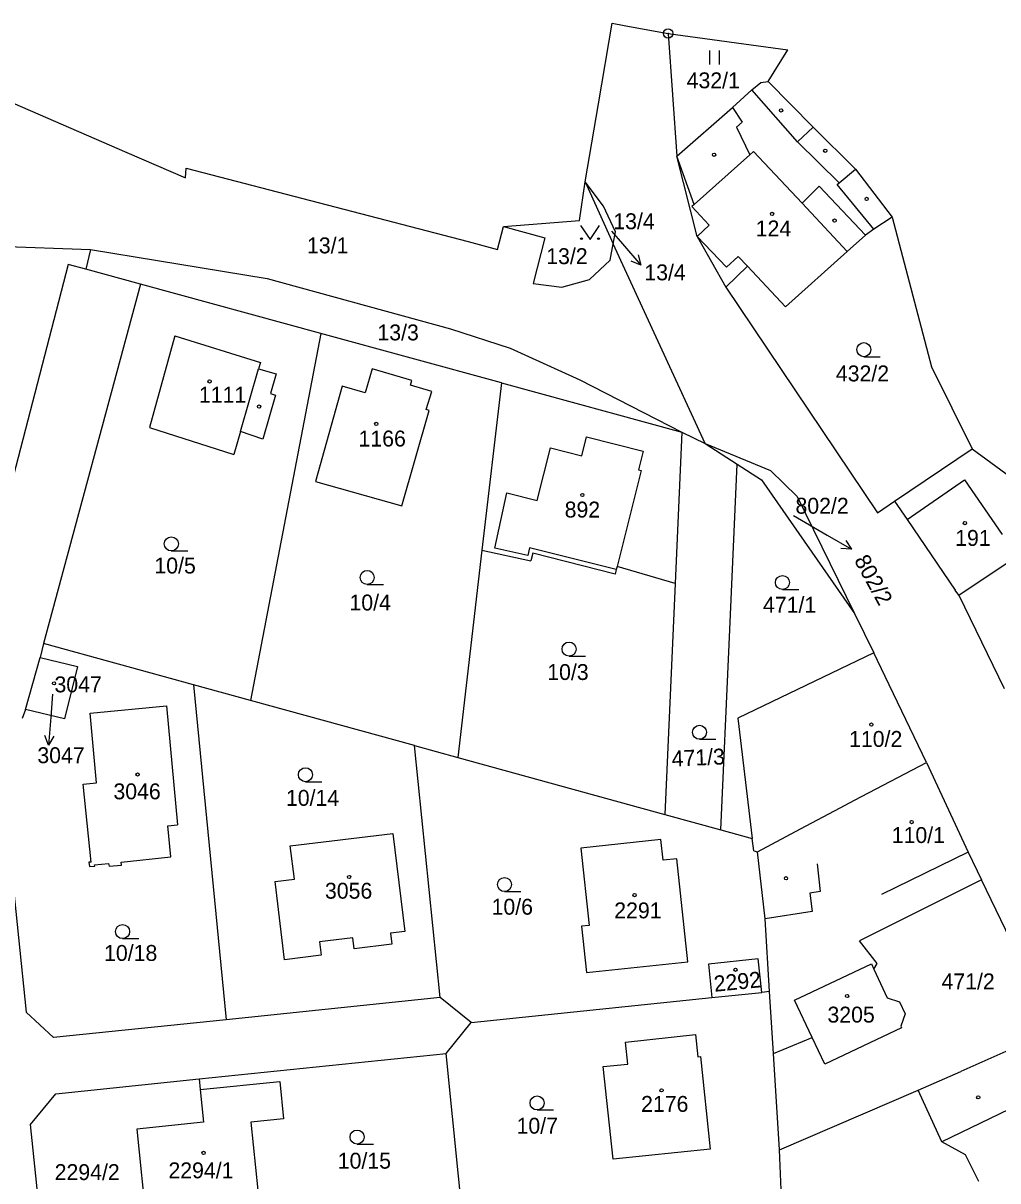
# Model space of a CAD drawing. Extents: x -735249 to -729401, y -1124843 to -1121828.
# Drawn here: x -734910.9 to -734806.7, y -1122575.5 to -1122451.8 of the extents above; entities that cross this region are included whole.
import ezdxf

# ---------------------------------------------------------------- set-up
doc = ezdxf.new("R2010")
doc.units = 0
for name, color, linetype in [('Vrstva 1', 7, 'Continuous'), ('Vrstva 13', 7, 'Continuous'), ('Vrstva 16', 7, 'Continuous'), ('Vrstva 18', 7, 'Continuous'), ('Vrstva 19', 7, 'Continuous'), ('Vrstva 25', 7, 'Continuous'), ('Vrstva 4', 7, 'Continuous')]:
    doc.layers.add(name, color=color, linetype=linetype)

msp = doc.modelspace()

# ---------------------------------------------------------------- linework, layer by layer
at = {"layer": 'Vrstva 1'}
for points in [[(-734841.97, -1122452.91), (-734841.03, -1122466.03)], [(-734832.05, -1122458.14), (-734831.28, -1122458.06)], [(-734835.08, -1122460.83), (-734833.01, -1122458.94)], [(-734833.01, -1122458.94), (-734832.05, -1122458.14)], [(-734841.03, -1122466.03), (-734835.08, -1122460.83)], [(-734838.87, -1122474.61), (-734841.03, -1122466.03)], [(-734850.84, -1122468.76), (-734847.83, -1122475.4)], [(-734848.88, -1122471.36), (-734850.84, -1122468.76)], [(-734847.59, -1122474.12), (-734848.88, -1122471.36)], [(-734818.04, -1122472.54), (-734820, -1122473.82)], [(-734859.56, -1122473.55), (-734855.15, -1122474.74)], [(-734847.83, -1122475.4), (-734847.59, -1122474.12)], [(-734820, -1122473.82), (-734820.89, -1122474.46)], [(-734855.15, -1122474.74), (-734856.4, -1122479.64)], [(-734848.16, -1122477.14), (-734847.83, -1122475.4)], [(-734838.02, -1122496.72), (-734847.83, -1122475.4)], [(-734838.87, -1122474.61), (-734835.79, -1122480.01)], [(-734820.89, -1122474.46), (-734822.82, -1122476.21)], [(-734913.62, -1122475.64), (-734903.71, -1122475.99)], [(-734903.71, -1122475.99), (-734904.21, -1122478.1)], [(-734903.71, -1122475.99), (-734884.84, -1122479.09)], [(-734822.82, -1122476.21), (-734829.43, -1122482.14)], [(-734906.08, -1122477.59), (-734913.76, -1122507.01)], [(-734904.21, -1122478.1), (-734906.08, -1122477.59)], [(-734850.39, -1122479.22), (-734848.16, -1122477.14)], [(-734833.5, -1122477.78), (-734835.79, -1122480.01)], [(-734829.43, -1122482.14), (-734833.5, -1122477.78)], [(-734898.36, -1122479.69), (-734904.21, -1122478.1)], [(-734884.84, -1122479.09), (-734865.24, -1122484.48)], [(-734898.36, -1122479.69), (-734908.74, -1122518.11)], [(-734879.08, -1122484.96), (-734898.36, -1122479.69)], [(-734856.4, -1122479.64), (-734853.33, -1122480.02)], [(-734853.33, -1122480.02), (-734850.39, -1122479.22)], [(-734835.79, -1122480.01), (-734819.59, -1122504.13)], [(-734894.69, -1122485.21), (-734897.42, -1122495.02)], [(-734894.69, -1122485.21), (-734885.53, -1122488.08)], [(-734879.08, -1122484.96), (-734886.6, -1122524.2)], [(-734859.79, -1122490.23), (-734879.08, -1122484.96)], [(-734865.24, -1122484.48), (-734858.84, -1122486.53)], [(-734858.84, -1122486.53), (-734851.42, -1122489.92)], [(-734885.53, -1122488.08), (-734885.74, -1122488.74)], [(-734885.74, -1122488.74), (-734883.85, -1122489.28)], [(-734873.6, -1122488.74), (-734874.36, -1122491.3)], [(-734869.38, -1122490), (-734873.6, -1122488.74)], [(-734883.85, -1122489.28), (-734884.46, -1122491.39)], [(-734869.52, -1122490.49), (-734869.38, -1122490)], [(-734859.79, -1122490.23), (-734861.88, -1122508.14)], [(-734859.79, -1122490.23), (-734840.5, -1122495.5)], [(-734851.42, -1122489.92), (-734840.5, -1122495.5)], [(-734884.46, -1122491.39), (-734883.93, -1122491.55)], [(-734876.8, -1122490.61), (-734879.66, -1122500.8)], [(-734874.36, -1122491.3), (-734876.8, -1122490.61)], [(-734867.24, -1122491.17), (-734869.52, -1122490.49)], [(-734867.82, -1122493.11), (-734867.24, -1122491.17)], [(-734883.93, -1122491.55), (-734885.29, -1122496.26)], [(-734870.42, -1122503.38), (-734867.51, -1122493.2)], [(-734867.51, -1122493.2), (-734867.82, -1122493.11)], [(-734897.42, -1122495.02), (-734888.39, -1122497.9)], [(-734887.68, -1122495.46), (-734888.39, -1122497.9)], [(-734885.29, -1122496.26), (-734887.68, -1122495.46)], [(-734840.5, -1122495.5), (-734841.22, -1122511.68)], [(-734840.5, -1122495.5), (-734838.02, -1122496.72)], [(-734838.02, -1122496.72), (-734831.02, -1122499.61)], [(-734838.02, -1122496.72), (-734834.59, -1122498.94)], [(-734817.77, -1122502.9), (-734809.49, -1122497.3)], [(-734835.45, -1122518.21), (-734834.59, -1122498.94)], [(-734834.59, -1122498.94), (-734832, -1122500.61)], [(-734831.02, -1122499.61), (-734828.19, -1122502.41)], [(-734879.66, -1122500.8), (-734870.42, -1122503.38)], [(-734832, -1122500.61), (-734822.06, -1122514.89)], [(-734828.19, -1122502.41), (-734822.06, -1122514.89)], [(-734819.59, -1122504.13), (-734817.77, -1122502.9)], [(-734817.77, -1122502.9), (-734816.43, -1122504.86)], [(-734816.43, -1122504.86), (-734811.28, -1122512.39)], [(-734861.88, -1122508.14), (-734864.46, -1122530.28)], [(-734861.88, -1122508.14), (-734856.64, -1122509.28)], [(-734856.43, -1122508.46), (-734856.64, -1122509.28)], [(-734847.63, -1122510.68), (-734856.43, -1122508.46)], [(-734810.91, -1122512.93), (-734804.68, -1122508.78)], [(-734847.43, -1122509.86), (-734847.51, -1122510.2)], [(-734841.22, -1122511.68), (-734847.43, -1122509.86)], [(-734847.51, -1122510.2), (-734847.63, -1122510.68)], [(-734841.22, -1122511.68), (-734842.32, -1122536.37)], [(-734810.91, -1122512.93), (-734811.28, -1122512.39)], [(-734810.91, -1122512.93), (-734806.05, -1122522.9)], [(-734822.06, -1122514.89), (-734820, -1122519.11)], [(-734908.74, -1122518.11), (-734909.1, -1122519.59)], [(-734892.71, -1122522.52), (-734908.74, -1122518.11)], [(-734836.34, -1122538.01), (-734835.45, -1122518.21)], [(-734910.66, -1122525.14), (-734909.1, -1122519.59)], [(-734909.1, -1122519.59), (-734905.1, -1122520.57)], [(-734820, -1122519.11), (-734834.51, -1122526.08)], [(-734818.78, -1122521.62), (-734820, -1122519.11)], [(-734905.1, -1122520.57), (-734906.48, -1122526.15)], [(-734814.37, -1122530.81), (-734818.78, -1122521.62)], [(-734886.6, -1122524.2), (-734892.71, -1122522.52)], [(-734892.71, -1122522.52), (-734889.2, -1122558.3)], [(-734903.75, -1122525.54), (-734895.59, -1122524.75)], [(-734895.59, -1122524.75), (-734894.41, -1122537.47)], [(-734869.08, -1122529.01), (-734886.6, -1122524.2)], [(-734910.66, -1122525.14), (-734911, -1122526.11)], [(-734906.48, -1122526.15), (-734910.66, -1122525.14)], [(-734903.06, -1122532.99), (-734903.75, -1122525.54)], [(-734834.51, -1122526.08), (-734832.98, -1122538.93)], [(-734869.08, -1122529.01), (-734864.46, -1122530.28)], [(-734866.32, -1122555.92), (-734869.08, -1122529.01)], [(-734864.46, -1122530.28), (-734842.32, -1122536.37)], [(-734822.04, -1122534.84), (-734814.37, -1122530.81)], [(-734814.37, -1122530.81), (-734809.9, -1122540.39)], [(-734904.49, -1122533.14), (-734903.06, -1122532.99)], [(-734903.64, -1122541.45), (-734904.49, -1122533.14)], [(-734827.82, -1122537.92), (-734823.57, -1122535.65)], [(-734823.57, -1122535.65), (-734822.04, -1122534.84)], [(-734842.32, -1122536.37), (-734836.34, -1122538.01)], [(-734895.46, -1122537.58), (-734894.41, -1122537.47)], [(-734895.12, -1122540.91), (-734895.46, -1122537.58)], [(-734882.37, -1122539.74), (-734871.38, -1122538.41)], [(-734871.38, -1122538.41), (-734870.11, -1122548.88)], [(-734836.34, -1122538.01), (-734832.98, -1122538.93)], [(-734832.4, -1122540.38), (-734827.82, -1122537.92)], [(-734881.92, -1122543.3), (-734882.37, -1122539.74)], [(-734842.74, -1122539.06), (-734851.29, -1122539.96)], [(-734842.51, -1122541.25), (-734842.74, -1122539.06)], [(-734832.82, -1122540.26), (-734832.98, -1122538.93)], [(-734900.42, -1122541.46), (-734895.12, -1122540.91)], [(-734851.29, -1122539.96), (-734850.42, -1122548.23)], [(-734832.82, -1122540.26), (-734832.4, -1122540.38)], [(-734831.59, -1122547.53), (-734832.4, -1122540.38)], [(-734809.9, -1122540.39), (-734808.47, -1122543.35)], [(-734912.22, -1122541.53), (-734910.59, -1122557.5)], [(-734903.64, -1122541.45), (-734903.88, -1122541.47)], [(-734903.88, -1122541.47), (-734903.83, -1122541.94)], [(-734903.83, -1122541.94), (-734903.25, -1122541.91)], [(-734903.27, -1122541.76), (-734901.77, -1122541.6)], [(-734903.25, -1122541.91), (-734903.27, -1122541.76)], [(-734901.77, -1122541.6), (-734901.71, -1122541.91)], [(-734901.71, -1122541.91), (-734900.38, -1122541.8)], [(-734900.38, -1122541.8), (-734900.42, -1122541.46)], [(-734841.03, -1122541.1), (-734842.51, -1122541.25)], [(-734839.88, -1122552.11), (-734841.03, -1122541.1)], [(-734883.98, -1122543.55), (-734881.92, -1122543.3)], [(-734808.47, -1122543.35), (-734821.52, -1122549.87)], [(-734800.71, -1122559.42), (-734808.47, -1122543.35)], [(-734882.98, -1122551.89), (-734883.98, -1122543.55)], [(-734850.42, -1122548.23), (-734851.22, -1122548.31)], [(-734851.22, -1122548.31), (-734850.7, -1122553.25)], [(-734831.12, -1122555.29), (-734831.59, -1122547.53)], [(-734875.67, -1122549.56), (-734879.23, -1122549.99)], [(-734875.53, -1122550.72), (-734875.67, -1122549.56)], [(-734870.11, -1122548.88), (-734871.65, -1122549.07)], [(-734871.65, -1122549.07), (-734871.51, -1122550.24)], [(-734879.23, -1122549.99), (-734879.06, -1122551.42)], [(-734871.51, -1122550.24), (-734875.53, -1122550.72)], [(-734819.63, -1122552.31), (-734821.52, -1122549.87)], [(-734879.06, -1122551.42), (-734882.98, -1122551.89)], [(-734850.7, -1122553.25), (-734839.88, -1122552.11)], [(-734832.34, -1122551.79), (-734837.67, -1122552.38)], [(-734831.97, -1122555.38), (-734832.34, -1122551.79)], [(-734837.67, -1122552.38), (-734837.3, -1122555.93)], [(-734828.46, -1122556.22), (-734820.24, -1122552.34)], [(-734820.24, -1122552.34), (-734819.99, -1122552.89)], [(-734819.99, -1122552.89), (-734819.63, -1122552.31)], [(-734819.99, -1122552.89), (-734818.56, -1122555.95)], [(-734837.3, -1122555.93), (-734831.97, -1122555.38)], [(-734831.12, -1122555.29), (-734831.97, -1122555.38)], [(-734830.71, -1122561.92), (-734831.12, -1122555.29)], [(-734866.32, -1122555.92), (-734889.2, -1122558.3)], [(-734863.03, -1122558.61), (-734866.32, -1122555.92)], [(-734863.03, -1122558.61), (-734837.3, -1122555.93)], [(-734826.56, -1122560.22), (-734828.46, -1122556.22)], [(-734818.56, -1122555.95), (-734817.24, -1122556.38)], [(-734817.24, -1122556.38), (-734816.63, -1122557.68)], [(-734907.67, -1122560.22), (-734910.59, -1122557.5)], [(-734889.2, -1122558.3), (-734907.67, -1122560.22)], [(-734816.63, -1122557.68), (-734817.1, -1122558.99)], [(-734865.71, -1122561.9), (-734863.03, -1122558.61)], [(-734817.02, -1122559.16), (-734825.22, -1122563.05)], [(-734817.1, -1122558.99), (-734817.02, -1122559.16)], [(-734846.51, -1122560.69), (-734839.05, -1122559.9)], [(-734846.27, -1122563.04), (-734846.51, -1122560.69)], [(-734839.05, -1122559.9), (-734838.8, -1122562.26)], [(-734830.71, -1122561.92), (-734826.56, -1122560.22)], [(-734825.22, -1122563.05), (-734826.56, -1122560.22)], [(-734892.11, -1122564.63), (-734865.71, -1122561.9)], [(-734863.69, -1122581.74), (-734865.71, -1122561.9)], [(-734830.07, -1122572.2), (-734830.71, -1122561.92)], [(-734805.56, -1122561.56), (-734810.67, -1122563.82)], [(-734848.9, -1122563.32), (-734846.27, -1122563.04)], [(-734838.8, -1122562.26), (-734838.5, -1122562.23)], [(-734838.5, -1122562.23), (-734837.46, -1122572.13)], [(-734847.86, -1122573.22), (-734848.9, -1122563.32)], [(-734815.24, -1122565.83), (-734810.67, -1122563.82)], [(-734907.43, -1122566.22), (-734892.11, -1122564.63)], [(-734892.11, -1122564.63), (-734891.99, -1122565.77)], [(-734891.99, -1122565.77), (-734883.48, -1122564.9)], [(-734883.48, -1122564.9), (-734883.07, -1122568.89)], [(-734910.12, -1122569.51), (-734907.43, -1122566.22)], [(-734891.99, -1122565.77), (-734891.63, -1122569.26)], [(-734830.07, -1122572.2), (-734815.24, -1122565.83)], [(-734812.72, -1122571.37), (-734815.24, -1122565.83)], [(-734891.63, -1122569.26), (-734898.76, -1122569.99)], [(-734883.07, -1122568.89), (-734886.56, -1122569.25)], [(-734886.56, -1122569.25), (-734885.57, -1122578.94)], [(-734909.56, -1122574.97), (-734910.12, -1122569.51)], [(-734898.76, -1122569.99), (-734897.72, -1122580.18)], [(-734810.17, -1122572.75), (-734812.72, -1122571.37)], [(-734837.46, -1122572.13), (-734847.86, -1122573.22)], [(-734829.82, -1122578.19), (-734830.07, -1122572.2)], [(-734808.76, -1122575.58), (-734810.17, -1122572.75)], [(-734908.42, -1122586.3), (-734909.56, -1122574.97)]]:
    msp.add_lwpolyline(points, dxfattribs=at)
at = {"layer": 'Vrstva 13'}
for points in [[(-734849.43, -1122460.43), (-734847.96, -1122451.81)], [(-734847.96, -1122451.81), (-734846.67, -1122452.05)], [(-734846.67, -1122452.05), (-734842.95, -1122452.73)], [(-734842.95, -1122452.73), (-734841.97, -1122452.91)], [(-734841.97, -1122452.91), (-734829.19, -1122454.65)], [(-734831.28, -1122458.06), (-734829.19, -1122454.65)], [(-734920.52, -1122456.64), (-734899.81, -1122465.63)], [(-734831.28, -1122458.06), (-734826.45, -1122462.91)], [(-734850.84, -1122468.76), (-734849.43, -1122460.43)], [(-734826.45, -1122462.91), (-734821.96, -1122467.42)], [(-734899.81, -1122465.63), (-734893.55, -1122468.35)], [(-734893.55, -1122468.35), (-734893.49, -1122467.29)], [(-734893.49, -1122467.29), (-734863.36, -1122475.15)], [(-734821.96, -1122467.42), (-734818.04, -1122472.54)], [(-734851.43, -1122472.9), (-734850.84, -1122468.76)], [(-734859.56, -1122473.55), (-734851.43, -1122472.9)], [(-734818.04, -1122472.54), (-734813.83, -1122488.53)], [(-734860.2, -1122475.98), (-734859.56, -1122473.55)], [(-734863.36, -1122475.15), (-734860.2, -1122475.98)], [(-734813.83, -1122488.53), (-734809.49, -1122497.3)], [(-734809.49, -1122497.3), (-734804.94, -1122500.61)]]:
    msp.add_lwpolyline(points, dxfattribs=at)
at = {"layer": 'Vrstva 16'}
for points in [[(-734848.03, -1122474.03), (-734846.85, -1122475.39)], [(-734828.56, -1122504.43), (-734824.97, -1122506.52)], [(-734907.76, -1122523.52), (-734907.95, -1122525.98)]]:
    msp.add_lwpolyline(points, dxfattribs=at)
at = {"layer": 'Vrstva 25'}
for points in [[(-734837.517, -1122456.245), (-734837.517, -1122454.745)], [(-734836.483, -1122456.245), (-734836.483, -1122454.745)], [(-734851.32, -1122473.44), (-734850.32, -1122474.94), (-734849.32, -1122473.44)], [(-734846.85, -1122475.39), (-734844.886, -1122477.657)], [(-734845.163, -1122476.574), (-734844.886, -1122477.657), (-734845.919, -1122477.229)], [(-734821.05, -1122487.45), (-734819.3, -1122487.45)], [(-734824.97, -1122506.52), (-734822.38, -1122508.033)], [(-734822.991, -1122507.097), (-734822.38, -1122508.033), (-734823.496, -1122507.96)], [(-734895.07, -1122508.21), (-734893.32, -1122508.21)], [(-734874.14, -1122511.79), (-734872.39, -1122511.79)], [(-734829.75, -1122512.33), (-734828, -1122512.33)], [(-734852.56, -1122519.45), (-734850.81, -1122519.45)], [(-734907.95, -1122525.98), (-734908.19, -1122528.97)], [(-734907.613, -1122528.013), (-734908.19, -1122528.97), (-734908.608, -1122527.933)], [(-734838.62, -1122528.34), (-734836.87, -1122528.34)], [(-734880.74, -1122532.87), (-734878.99, -1122532.87)], [(-734859.46, -1122544.61), (-734857.71, -1122544.61)], [(-734900.28, -1122549.64), (-734898.53, -1122549.64)], [(-734855.98, -1122567.95), (-734854.23, -1122567.95)], [(-734875.22, -1122571.59), (-734873.47, -1122571.59)]]:
    msp.add_lwpolyline(points, dxfattribs=at)
for centre, radius in [((-734841.97, -1122452.91), 0.5), ((-734841.97, -1122452.91), 0.032), ((-734829.89, -1122461.13), 0.175), ((-734825.18, -1122465.45), 0.175), ((-734837.06, -1122465.87), 0.175), ((-734820.75, -1122470.59), 0.175), ((-734830.86, -1122472.19), 0.175), ((-734824.18, -1122472.9), 0.175), ((-734851.22, -1122474.84), 0.1), ((-734849.42, -1122474.84), 0.1), ((-734821.05, -1122486.7), 0.75), ((-734890.98, -1122490.1), 0.175), ((-734885.69, -1122492.78), 0.175), ((-734873.17, -1122494.64), 0.175), ((-734851.14, -1122502.23), 0.175), ((-734810.25, -1122505.24), 0.175), ((-734895.07, -1122507.46), 0.75), ((-734874.14, -1122511.04), 0.75), ((-734829.75, -1122511.58), 0.75), ((-734852.56, -1122518.7), 0.75), ((-734907.61, -1122522.36), 0.175), ((-734838.62, -1122527.59), 0.75), ((-734820.25, -1122526.77), 0.175), ((-734898.68, -1122532.1), 0.175), ((-734880.74, -1122532.12), 0.75), ((-734815.94, -1122537.19), 0.175), ((-734876.07, -1122543.05), 0.175), ((-734859.46, -1122543.86), 0.75), ((-734829.37, -1122543.18), 0.175), ((-734845.55, -1122544.99), 0.175), ((-734900.28, -1122548.89), 0.75), ((-734834.77, -1122552.97), 0.175), ((-734822.84, -1122555.77), 0.175), ((-734842.67, -1122565.85), 0.175), ((-734855.98, -1122567.2), 0.75), ((-734808.83, -1122566.6), 0.175), ((-734875.22, -1122570.84), 0.75), ((-734891.62, -1122572.53), 0.175)]:
    msp.add_circle(centre, radius, dxfattribs=at)
at = {"layer": 'Vrstva 4'}
for points in [[(-734828.15, -1122464.48), (-734833.01, -1122458.94)], [(-734835.08, -1122460.83), (-734834.06, -1122462.38)], [(-734834.06, -1122462.38), (-734834.68, -1122462.92)], [(-734834.68, -1122462.92), (-734833.22, -1122465.89)], [(-734828.15, -1122464.48), (-734826.45, -1122462.91)], [(-734833.22, -1122465.89), (-734832.83, -1122465.53)], [(-734832.83, -1122465.53), (-734827.66, -1122471.05)], [(-734823.7, -1122468.86), (-734828.15, -1122464.48)], [(-734839.2, -1122471.18), (-734841.03, -1122466.03)], [(-734833.22, -1122465.89), (-734839.2, -1122471.18)], [(-734823.7, -1122468.86), (-734821.96, -1122467.42)], [(-734827.66, -1122471.05), (-734825.83, -1122469.22)], [(-734825.83, -1122469.22), (-734820.89, -1122474.46)], [(-734823.92, -1122469.04), (-734823.7, -1122468.86)], [(-734820, -1122473.82), (-734823.92, -1122469.04)], [(-734839.2, -1122471.18), (-734839.45, -1122471.4)], [(-734839.45, -1122471.4), (-734837.58, -1122473.4)], [(-734827.66, -1122471.05), (-734822.82, -1122476.21)], [(-734837.58, -1122473.4), (-734838.87, -1122474.61)], [(-734838.87, -1122474.61), (-734835.72, -1122477.89), (-734834.48, -1122476.73)], [(-734834.48, -1122476.73), (-734833.5, -1122477.78)], [(-734887.68, -1122495.46), (-734885.74, -1122488.74)], [(-734851.18, -1122498.04), (-734850.68, -1122496.02)], [(-734850.68, -1122496.02), (-734844.64, -1122497.55)], [(-734855.96, -1122502.82), (-734854.54, -1122497.2)], [(-734854.54, -1122497.2), (-734851.18, -1122498.04)], [(-734844.64, -1122497.55), (-734845.14, -1122499.55)], [(-734844.85, -1122499.62), (-734847.43, -1122509.86)], [(-734845.14, -1122499.55), (-734844.85, -1122499.62)], [(-734816.43, -1122504.86), (-734810.28, -1122500.61)], [(-734810.28, -1122500.61), (-734806.28, -1122506.44)], [(-734860.49, -1122507.93), (-734859.22, -1122502)], [(-734859.22, -1122502), (-734855.96, -1122502.82)], [(-734856.97, -1122508.68), (-734860.49, -1122507.93)], [(-734856.79, -1122507.86), (-734856.97, -1122508.68)], [(-734847.51, -1122510.2), (-734856.79, -1122507.86)], [(-734809.9, -1122540.39), (-734819.18, -1122544.93)], [(-734826.05, -1122541.64), (-734825.71, -1122544.62)], [(-734825.71, -1122544.62), (-734826.84, -1122544.78)], [(-734826.84, -1122544.78), (-734826.56, -1122546.74)], [(-734826.56, -1122546.74), (-734831.59, -1122547.53)], [(-734803.5, -1122566.9), (-734812.72, -1122571.37)]]:
    msp.add_lwpolyline(points, dxfattribs=at)

# ---------------------------------------------------------------- texts
at = {"layer": 'Vrstva 16'}
for s, p in [('13/4', (-734844.51, -1122479.29)), ('3047', (-734909.39, -1122530.89))]:
    msp.add_text(s, height=1.7, dxfattribs=at).set_placement(p)
msp.add_text('802/2', height=1.7, rotation=298.80238, dxfattribs=at).set_placement((-734822.133, -1122509.204))
at = {"layer": 'Vrstva 18'}
for s, p in [('432/1', (-734839.99, -1122458.77)), ('13/4', (-734847.83, -1122473.83)), ('13/1', (-734880.57, -1122476.41)), ('13/2', (-734855, -1122477.56)), ('13/3', (-734873.04, -1122485.71)), ('432/2', (-734824.04, -1122490.09)), ('802/2', (-734828.36, -1122504.23)), ('10/5', (-734896.88, -1122510.62)), ('10/4', (-734876.03, -1122514.57)), ('471/1', (-734831.83, -1122514.81)), ('10/3', (-734854.89, -1122522)), ('10/14', (-734882.82, -1122535.45)), ('10/6', (-734860.84, -1122547.08)), ('10/18', (-734902.26, -1122552.02)), ('471/2', (-734812.75, -1122555.06)), ('10/7', (-734858.17, -1122570.48)), ('10/15', (-734877.28, -1122574.22))]:
    msp.add_text(s, height=1.7, dxfattribs=at).set_placement(p)
msp.add_text('471/3', height=1.7, rotation=2.40002, dxfattribs=at).set_placement((-734841.559, -1122531.252))
at = {"layer": 'Vrstva 19'}
for s, p in [('124', (-734832.61, -1122474.6)), ('1111', (-734892.12, -1122492.36)), ('1166', (-734875.06, -1122497.05)), ('892', (-734853.03, -1122504.64)), ('191', (-734811.29, -1122507.67)), ('3047', (-734907.56, -1122523.32)), ('110/2', (-734822.63, -1122529.15)), ('3046', (-734901.26, -1122534.75)), ('110/1', (-734818.07, -1122539.42)), ('3056', (-734878.65, -1122545.37)), ('2291', (-734847.73, -1122547.47)), ('3205', (-734824.94, -1122558.61)), ('2176', (-734844.86, -1122568.15)), ('2294/2', (-734907.54, -1122575.44)), ('2294/1', (-734895.38, -1122575.25))]:
    msp.add_text(s, height=1.7, dxfattribs=at).set_placement(p)
msp.add_text('2292', height=1.7, rotation=5.60004, dxfattribs=at).set_placement((-734837.001, -1122555.322))

doc.saveas('drawing.dxf')
